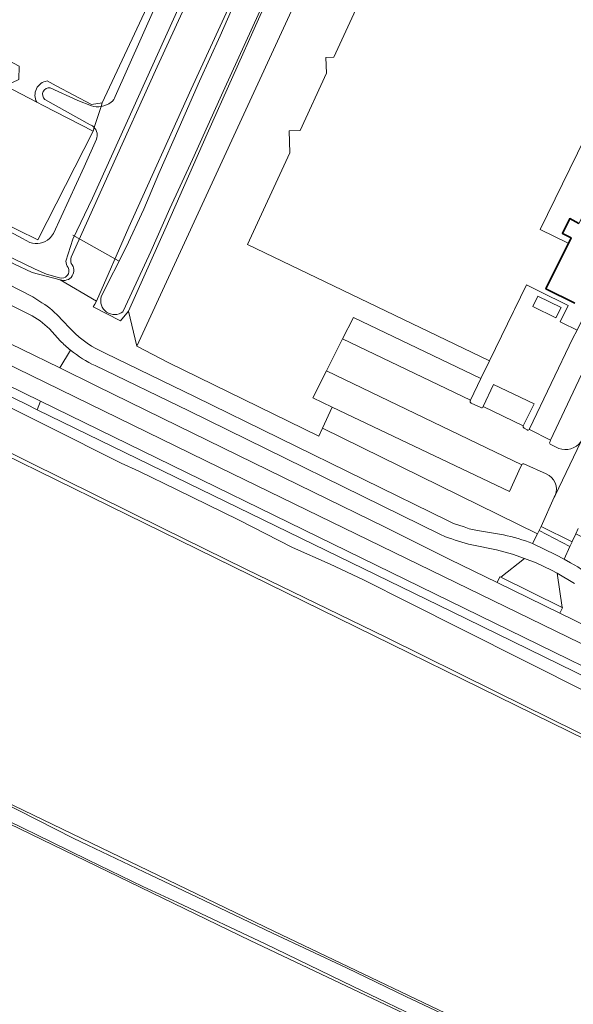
# Model space of a CAD drawing. Header units: metres. Extents: x 149984 to 156489, y 469398 to 478068.
# Tile 371 of 656: x 152851 to 152947, y 472953 to 473123. Entities that reach past the tile are written whole.
import ezdxf

# ---------------------------------------------------------------- set-up
doc = ezdxf.new("R2010")
doc.units = ezdxf.units.M
doc.header["$LTSCALE"] = 0.75
for name, color, linetype, lineweight in [('B-WE-GR-BEPLANTING_CULTUUR_BOSPLANTSOEN-GV', 252, 'Continuous', 18), ('B-WE-GR-BEPLANTING_CULTUUR_HEESTERS-GV', 252, 'Continuous', 18), ('B-WE-GR-GRAS-GV', 252, 'Continuous', 13), ('B-WE-KW-KUNSTWERK_DUIKER-G', 6, 'Continuous', 18), ('B-WE-OG-BEBOUWING-GV', 6, 'Continuous', 35), ('B-WE-OG-BEBOUWING_LUIFEL-GV', 6, 'Continuous', 18), ('B-WE-OG-TERREIN_BEGROEID-GV', 252, 'Continuous', 18), ('B-WE-OG-TERREIN_ERF-GV', 252, 'Continuous', 18), ('B-WE-OG-TERREIN_OEVER-GV', 252, 'Continuous', 18), ('B-WE-OG-WATER_MEER-GV', 252, 'Continuous', 18), ('B-WE-OG-WATER_SLOOT-GV', 252, 'Continuous', 18), ('B-WE-OG-WEG-GV', 252, 'Continuous', 18), ('B-WE-VH-GESLOTENVERHARDING_ASFALT-GV', 252, 'Continuous', 18), ('B-WE-VH-GESLOTENVERHARDING_BETON-GV', 252, 'Continuous', 18), ('B-WE-VH-OPENVERHARDING_BETONELEMENT-GV', 252, 'Continuous', 18), ('B-WE-VH-OPENVERHARDING_BETONSTRAATSTEEN-GV', 252, 'Continuous', 18), ('B-WE-VH-OPENVERHARDING_TEGEL-GV', 252, 'Continuous', 18)]:
    doc.layers.add(name, color=color, linetype=linetype, lineweight=lineweight)

msp = doc.modelspace()

# ---------------------------------------------------------------- linework, layer by layer
at = {"layer": 'B-WE-GR-BEPLANTING_CULTUUR_BOSPLANTSOEN-GV', "flags": 128}
msp.add_lwpolyline([(152940.892, 473217.502), (152871.36, 473066.64), (152876.76, 473063.83), (152902.832, 473051.064), (152903.474, 473052.468), (152905.137, 473056.107), (152901.759, 473057.717), (152904.147, 473062.405), (152906.891, 473067.91), (152908.801, 473071.57), (152930.83, 473061.057), (152932.327, 473064.133), (152890.501, 473084.199), (152897.798, 473100.072), (152897.663, 473103.868), (152899.574, 473103.934), (152904.117, 473113.815), (152904.02, 473116.56), (152905.402, 473116.61), (152914.388, 473136.156)], dxfattribs=at)
at = {"layer": 'B-WE-GR-BEPLANTING_CULTUUR_HEESTERS-GV', "flags": 128}
msp.add_lwpolyline([(152939.787, 473073.474), (152943.775, 473071.552), (152944.699, 473073.319), (152940.637, 473075.297)], close=True, dxfattribs=at)
for points in [[(152953.676, 473059.149), (152950.169, 473065.894), (152942.866, 473050.418), (152942.757, 473050.186)], [(152937.879, 473046.14), (152937.682, 473045.745), (152935.743, 473041.522), (152905.137, 473056.107), (152903.474, 473052.468), (152940.608, 473034.219), (152940.882, 473034.762)], [(152942.757, 473050.186), (152942.704, 473050.069)], [(152942.886, 473049.63), (152944.293, 473048.971)], [(152942.084, 473044.571), (152938.264, 473046.296)], [(152940.882, 473034.762), (152941.225, 473035.443), (152943.49, 473040.511), (152943.65, 473040.846)]]:
    msp.add_lwpolyline(points, dxfattribs=at)
at = {"layer": 'B-WE-GR-BEPLANTING_CULTUUR_HEESTERS-GV'}
for points in [[(152942.704, 473050.069, 0.3650031), (152942.886, 473049.63)], [(152944.293, 473048.971, 0.3324846), (152948.076, 473050.107)], [(152938.264, 473046.296, 0.452397), (152937.879, 473046.14)], [(152943.65, 473040.846, 0.4107175), (152942.084, 473044.571)]]:
    msp.add_lwpolyline(points, format="xyb", dxfattribs=at)
at = {"layer": 'B-WE-GR-GRAS-GV', "flags": 128}
for points in [[(152882.998, 473146.407), (152881.675, 473147.995), (152873.364, 473152.454), (152868.582, 473155.019), (152700.19, 473245.358), (152690.249, 473249.727), (152685.565, 473251.223), (152674.717, 473230.525), (152667.363, 473213.744), (152668.182, 473211.456), (152851.04, 473115.037), (152850.99, 473112.753), (152848.679, 473111.621), (152854.07, 473108.827)], [(152936.924, 473232.504), (152930.192, 473236.145), (152926.145, 473227.527), (152912.777, 473197.336), (152897.494, 473163.68), (152886.025, 473139.105), (152874.879, 473114.955), (152866.656, 473096.715), (152860.035, 473082.006)], [(152858.135, 473078.101), (152864.422, 473074.423), (152869.993, 473087.234), (152880.729, 473111.071), (152891.11, 473133.671), (152902.202, 473156.926), (152915.45, 473187.256), (152927.328, 473213.563), (152934.884, 473230.899)], [(152654.789, 473182.857), (152838.067, 473092.951), (152847.199, 473088.471), (152854.277, 473084.999), (152863.802, 473103.784), (152855.159, 473108.263), (152854.07, 473108.827), (152848.679, 473111.621), (152725.254, 473175.585), (152672.111, 473204.855), (152666.836, 473207.069), (152663.777, 473205.252)], [(152855.881, 473112.485), (152857.447, 473111.659), (152863.551, 473108.44), (152865.403, 473108.704), (152882.998, 473146.407)], [(152775.323, 473023.314), (152895.047, 472965.503), (152975.083, 472927.27), (153111.344, 472863.109), (153114.389, 472864.259), (153127.5, 472891.856), (153129.548, 472890.993), (153132.667, 472897.824), (153130.766, 472898.731), (153133.928, 472905.387), (153133.687, 472908.161), (153082.769, 472933.223), (152997.838, 472974.631), (152845.173, 473049.508)], [(153109.939, 472859.548), (153079.882, 472873.856), (152979.769, 472921.788), (152890.941, 472963.878), (152815.218, 473000.62), (152814.595, 473000.923), (152753.996, 473030.301)]]:
    msp.add_lwpolyline(points, dxfattribs=at)
at = {"layer": 'B-WE-GR-GRAS-GV'}
for points in [[(152854.07, 473108.827, -0.5193367), (152855.881, 473112.485)], [(152860.021, 473080.922, -0.7865967), (152858.135, 473078.101)], [(152860.035, 473082.006, 0.1051035), (152860.021, 473080.922)]]:
    msp.add_lwpolyline(points, format="xyb", dxfattribs=at)
at = {"layer": 'B-WE-KW-KUNSTWERK_DUIKER-G', "flags": 128}
msp.add_lwpolyline([(152868.226, 473081.403), (152860.299, 473085.833)], dxfattribs=at)
at = {"layer": 'B-WE-OG-BEBOUWING-GV', "flags": 128}
msp.add_lwpolyline([(152947.767, 473087.869), (152946.176, 473088.686), (152944.907, 473086.134), (152945.618, 473085.781), (152946.391, 473085.396), (152942.042, 473076.54), (152947.065, 473074.078)], dxfattribs=at)
at = {"layer": 'B-WE-OG-BEBOUWING_LUIFEL-GV', "flags": 128}
msp.add_lwpolyline([(152954.42, 473099.858), (152948.794, 473102.621), (152941.031, 473086.813), (152945.91, 473084.417), (152946.391, 473085.396), (152944.907, 473086.134), (152946.176, 473088.686), (152947.767, 473087.869), (152951.952, 473095.96)], close=True, dxfattribs=at)
at = {"layer": 'B-WE-OG-TERREIN_BEGROEID-GV', "flags": 128}
for points in [[(152892.376, 473123.165), (152883.527, 473103.327), (152876.441, 473087.279), (152869.945, 473072.707), (152871.36, 473066.64), (152940.892, 473217.502)], [(153004.227, 473006.311), (152947.229, 473034.218), (152946.615, 473032.867), (152946.597, 473032.828), (152946.211, 473032.005), (152945.182, 473029.812), (152946.301, 473029.213)]]:
    msp.add_lwpolyline(points, dxfattribs=at)
at = {"layer": 'B-WE-OG-TERREIN_BEGROEID-GV'}
msp.add_lwpolyline([(152946.301, 473029.213, -0.0796248), (152951.043, 473025.656)], format="xyb", dxfattribs=at)
at = {"layer": 'B-WE-OG-TERREIN_ERF-GV', "flags": 128}
for points in [[(152914.388, 473136.156), (152905.402, 473116.61), (152904.02, 473116.56), (152904.117, 473113.815), (152899.574, 473103.934), (152897.663, 473103.868), (152897.798, 473100.072), (152890.501, 473084.199), (152932.327, 473064.133), (152936.476, 473072.656), (152936.622, 473072.956), (152938.719, 473077.215), (152940.883, 473076.151), (152945.883, 473073.694), (152944.492, 473070.855), (152945.292, 473070.462), (152946.986, 473069.63)], [(152947.065, 473074.078), (152942.042, 473076.54), (152946.391, 473085.396), (152945.618, 473085.781), (152944.907, 473086.134), (152946.176, 473088.686), (152947.767, 473087.869)]]:
    msp.add_lwpolyline(points, dxfattribs=at)
at = {"layer": 'B-WE-OG-TERREIN_OEVER-GV', "flags": 128}
for points in [[(152934.743, 473248.218), (152929.452, 473236.546), (152928.918, 473235.444), (152906.185, 473186.278), (152863.691, 473092.214), (152860.311, 473085.115), (152859.128, 473081.347)], [(152860.035, 473082.006), (152866.656, 473096.715), (152874.879, 473114.955), (152886.025, 473139.105), (152897.494, 473163.68), (152912.777, 473197.336), (152926.145, 473227.527), (152930.192, 473236.145), (152934.207, 473244.694), (152935.188, 473247.704)], [(152934.884, 473230.899), (152927.328, 473213.563), (152915.45, 473187.256), (152902.202, 473156.926), (152891.11, 473133.671), (152880.729, 473111.071), (152869.993, 473087.234), (152864.422, 473074.423), (152864.09, 473073.88), (152863.848, 473073.45), (152868.536, 473071.028), (152869.945, 473072.707), (152876.441, 473087.279), (152883.527, 473103.327), (152892.376, 473123.165), (152899.944, 473139.84), (152910.038, 473160.16), (152918.033, 473178.915)], [(152865.232, 473075.208), (152869.498, 473083.76), (152872.561, 473090.311), (152875.173, 473096.49), (152878.693, 473104.424), (152882.199, 473112.422), (152885.77, 473120.297), (152889.97, 473129.921), (152894.198, 473139.07), (152896.73, 473144.819), (152899.827, 473151.182), (152903.119, 473158.103), (152906.666, 473165.498), (152909.918, 473173.04), (152913.932, 473182.498), (152918.562, 473192.277), (152922.961, 473202.549), (152926.044, 473209.605), (152930.759, 473219.884), (152934.706, 473228.378), (152935.82, 473230.842)], [(152938.333, 473222.737), (152934.016, 473214.724), (152931.235, 473209.014), (152929.509, 473205.024), (152920.354, 473184.939), (152912.437, 473166.566), (152905.916, 473152.534), (152897.934, 473136.197), (152892.622, 473124.529), (152886.314, 473110.657), (152880.989, 473098.915), (152877.088, 473090.45), (152873.759, 473082.98), (152869.417, 473073.538), (152868.973, 473072.586)], [(152883.561, 473147.441), (152882.998, 473146.407), (152865.403, 473108.704), (152865.199, 473108.077)], [(152867.648, 473109.807), (152874.499, 473125.201), (152882.837, 473143.302), (152883.802, 473145.337)], [(152865.199, 473108.077), (152865.403, 473108.704), (152863.551, 473108.44), (152857.447, 473111.659), (152855.881, 473112.485)], [(152856.413, 473111.271), (152861.202, 473109.117), (152863.528, 473108.169)], [(152854.07, 473108.827), (152855.159, 473108.263), (152863.802, 473103.784), (152864.012, 473104.43)], [(152863.302, 473104.925), (152855.473, 473109.305)], [(152864.012, 473104.43), (152863.802, 473103.784), (152854.277, 473084.999), (152847.199, 473088.471)], [(152856.962, 473086.143), (152862.288, 473097.651), (152864.406, 473102.428)], [(153115.06, 472926.37), (153078.69, 472944.05), (153043.72, 472961.37), (153022.65, 472971.595), (153017.53, 472974.08), (153001.08, 472982.48), (153000, 472982.989), (152999.324, 472983.307), (152999.903, 472984.536), (152968.265, 473000), (152925.73, 473020.79), (152854.139, 473055.66), (152852.23, 473056.59), (152767.244, 473097.747)], [(152767.023, 473087.242), (152768.708, 473086.285), (152845.173, 473049.508), (152997.838, 472974.631), (153082.769, 472933.223), (153133.687, 472908.161), (153133.928, 472905.387), (153130.766, 472898.731), (153132.667, 472897.824), (153134.887, 472896.766), (153136.901, 472900.927), (153137.57, 472902.31), (153138.994, 472903.722), (153140.581, 472903.986), (153158.689, 472895.056), (153271.415, 472839.468)], [(152849.389, 473086.487), (152851.63, 473085.225), (152852.903, 473084.557)], [(152845.159, 473083.561), (152850.094, 473080.887), (152853.294, 473079.362), (152858.135, 473078.101)], [(152857.99, 473078.445), (152855.787, 473079.074), (152853.793, 473079.95), (152850.114, 473081.734), (152845.674, 473083.972)], [(152843.12, 473059.229), (152868.64, 473046.423), (152871.732, 473045.015), (152878.355, 473041.831), (152888.946, 473036.616), (152898.291, 473031.816), (152904.775, 473028.955), (152910.52, 473026.256), (152918.32, 473022.31), (152927.572, 473017.672), (152949.332, 473006.711), (152967.353, 472998.151), (152976.652, 472993.397), (152990.543, 472986.614), (153003.188, 472980.637), (153014.194, 472975.33), (153016.131, 472974.475), (153032.2, 472966.657), (153050.379, 472957.33), (153062.347, 472951.397), (153076.199, 472944.963), (153089.112, 472938.647), (153102.247, 472932.098)], [(153132.98, 472909.213), (153121.08, 472915.065), (153103.187, 472923.816), (153087.894, 472931.242), (153071.181, 472939.45), (153049.966, 472949.88), (153032.927, 472958.174), (153015.398, 472967.015), (153002.188, 472973.465), (152994.452, 472976.984), (152976.547, 472985.662), (152956.675, 472995.448), (152933.454, 473006.864), (152914.381, 473016.318), (152890.228, 473028.104), (152875.945, 473035.147), (152852.774, 473046.603), (152843.748, 473051.093)], [(152753.996, 473030.301), (152814.595, 473000.923), (152815.218, 473000.62), (152890.941, 472963.878), (152979.769, 472921.788), (153079.882, 472873.856), (153109.939, 472859.548)], [(153111.344, 472863.109), (152975.083, 472927.27), (152895.047, 472965.503), (152775.323, 473023.314)], [(152847.655, 472988.068), (152860.496, 472981.548), (152873.807, 472975.175), (152881.671, 472971.447), (152894.802, 472965.143), (152907.589, 472959.167), (152917.829, 472954.227), (152930.176, 472948.418)], [(153094.574, 472867.682), (153084.754, 472872.127), (153081.996, 472873.403), (153071.605, 472878.476), (153058.507, 472884.703), (153045.523, 472890.855), (153032.276, 472897.267), (153016.63, 472904.833), (153001.177, 472912.367), (152989.649, 472917.386), (152987.38, 472918.292), (152981.648, 472921.206), (152965.146, 472929.132), (152952.296, 472935.032), (152944.831, 472938.72), (152929.678, 472945.977), (152922.051, 472949.55), (152908.659, 472956.024), (152893.521, 472963.305), (152878.377, 472970.471), (152872.419, 472973.232), (152862.928, 472977.863), (152856.691, 472980.878), (152849.144, 472984.593)]]:
    msp.add_lwpolyline(points, dxfattribs=at)
at = {"layer": 'B-WE-OG-TERREIN_OEVER-GV'}
for points in [[(152855.881, 473112.485, 0.5193367), (152854.07, 473108.827)], [(152855.473, 473109.305, -0.7685357), (152856.413, 473111.271)], [(152866.936, 473108.803, 0.1482868), (152867.648, 473109.807)], [(152863.528, 473108.169, 0.1064314), (152865.199, 473108.077)], [(152865.199, 473108.077, 0.1197598), (152866.936, 473108.803)], [(152864.012, 473104.43, 0.1117098), (152863.302, 473104.925)], [(152864.406, 473102.428, 0.2798899), (152864.012, 473104.43)], [(152856.284, 473085.234, 0.0432051), (152856.962, 473086.143)], [(152852.903, 473084.557, 0.2768742), (152856.284, 473085.234)], [(152858.135, 473078.101, 0.7865967), (152860.021, 473080.922)], [(152859.128, 473081.347, 0.2227643), (152859.511, 473080.243)], [(152860.021, 473080.922, -0.1051035), (152860.035, 473082.006)], [(152859.511, 473080.243, -0.6624368), (152857.99, 473078.445)], [(152868.973, 473072.586, -0.7283734), (152865.232, 473075.208)]]:
    msp.add_lwpolyline(points, format="xyb", dxfattribs=at)
at = {"layer": 'B-WE-OG-WATER_MEER-GV', "flags": 128}
for points in [[(153102.247, 472932.098), (153089.112, 472938.647), (153076.199, 472944.963), (153062.347, 472951.397), (153050.379, 472957.33), (153032.2, 472966.657), (153016.131, 472974.475), (153014.194, 472975.33), (153003.188, 472980.637), (152990.543, 472986.614), (152976.652, 472993.397), (152967.353, 472998.151), (152949.332, 473006.711), (152927.572, 473017.672), (152918.32, 473022.31), (152910.52, 473026.256), (152904.775, 473028.955), (152898.291, 473031.816), (152888.946, 473036.616), (152878.355, 473041.831), (152871.732, 473045.015), (152868.64, 473046.423), (152843.12, 473059.229)], [(152843.748, 473051.093), (152852.774, 473046.603), (152875.945, 473035.147), (152890.228, 473028.104), (152914.381, 473016.318), (152933.454, 473006.864), (152956.675, 472995.448), (152976.547, 472985.662), (152994.452, 472976.984), (153002.188, 472973.465), (153015.398, 472967.015), (153032.927, 472958.174), (153049.966, 472949.88), (153071.181, 472939.45), (153087.894, 472931.242), (153103.187, 472923.816), (153121.08, 472915.065), (153132.98, 472909.213)]]:
    msp.add_lwpolyline(points, dxfattribs=at)
at = {"layer": 'B-WE-OG-WATER_SLOOT-GV', "flags": 128}
for points in [[(152859.128, 473081.347), (152860.311, 473085.115), (152863.691, 473092.214), (152906.185, 473186.278), (152928.918, 473235.444), (152929.452, 473236.546), (152934.743, 473248.218)], [(152935.82, 473230.842), (152934.706, 473228.378), (152930.759, 473219.884), (152926.044, 473209.605), (152922.961, 473202.549), (152918.562, 473192.277), (152913.932, 473182.498), (152909.918, 473173.04), (152906.666, 473165.498), (152903.119, 473158.103), (152899.827, 473151.182), (152896.73, 473144.819), (152894.198, 473139.07), (152889.97, 473129.921), (152885.77, 473120.297), (152882.199, 473112.422), (152878.693, 473104.424), (152875.173, 473096.49), (152872.561, 473090.311), (152869.498, 473083.76), (152865.232, 473075.208)], [(152868.973, 473072.586), (152869.417, 473073.538), (152873.759, 473082.98), (152877.088, 473090.45), (152880.989, 473098.915), (152886.314, 473110.657), (152892.622, 473124.529), (152897.934, 473136.197), (152905.916, 473152.534), (152912.437, 473166.566), (152920.354, 473184.939), (152929.509, 473205.024), (152931.235, 473209.014), (152934.016, 473214.724), (152938.333, 473222.737)], [(152883.802, 473145.337), (152882.837, 473143.302), (152874.499, 473125.201), (152867.648, 473109.807)], [(152863.528, 473108.169), (152861.202, 473109.117), (152856.413, 473111.271)], [(152855.473, 473109.305), (152863.302, 473104.925)], [(152864.012, 473104.43), (152865.199, 473108.077)], [(152865.199, 473108.077), (152864.012, 473104.43)], [(152864.406, 473102.428), (152862.288, 473097.651), (152856.962, 473086.143)], [(152852.903, 473084.557), (152851.63, 473085.225), (152849.389, 473086.487)], [(152845.674, 473083.972), (152850.114, 473081.734), (152853.793, 473079.95), (152855.787, 473079.074), (152857.99, 473078.445)], [(152930.176, 472948.418), (152917.829, 472954.227), (152907.589, 472959.167), (152894.802, 472965.143), (152881.671, 472971.447), (152873.807, 472975.175), (152860.496, 472981.548), (152847.655, 472988.068)], [(152849.144, 472984.593), (152856.691, 472980.878), (152862.928, 472977.863), (152872.419, 472973.232), (152878.377, 472970.471), (152893.521, 472963.305), (152908.659, 472956.024), (152922.051, 472949.55), (152929.678, 472945.977), (152944.831, 472938.72), (152952.296, 472935.032), (152965.146, 472929.132), (152981.648, 472921.206), (152987.38, 472918.292), (152989.649, 472917.386), (153001.177, 472912.367), (153016.63, 472904.833), (153032.276, 472897.267), (153045.523, 472890.855), (153058.507, 472884.703), (153071.605, 472878.476), (153081.996, 472873.403), (153084.754, 472872.127), (153094.574, 472867.682)]]:
    msp.add_lwpolyline(points, dxfattribs=at)
at = {"layer": 'B-WE-OG-WATER_SLOOT-GV'}
for points in [[(152856.413, 473111.271, 0.7685357), (152855.473, 473109.305)], [(152867.648, 473109.807, -0.1482868), (152866.936, 473108.803)], [(152865.199, 473108.077, -0.1064314), (152863.528, 473108.169)], [(152866.936, 473108.803, -0.1197598), (152865.199, 473108.077)], [(152863.302, 473104.925, -0.1117098), (152864.012, 473104.43)], [(152864.012, 473104.43, -0.2798899), (152864.406, 473102.428)], [(152856.962, 473086.143, -0.0432051), (152856.284, 473085.234)], [(152856.284, 473085.234, -0.2768742), (152852.903, 473084.557)], [(152859.511, 473080.243, -0.2227643), (152859.128, 473081.347)], [(152857.99, 473078.445, 0.6624368), (152859.511, 473080.243)], [(152865.232, 473075.208, 0.7283734), (152868.973, 473072.586)]]:
    msp.add_lwpolyline(points, format="xyb", dxfattribs=at)
at = {"layer": 'B-WE-OG-WEG-GV', "flags": 128}
msp.add_lwpolyline([(152776.576, 473095.223), (152774.417, 473096.274), (152770.75, 473098.06), (152769.952, 473098.274), (152768.763, 473098.046), (152767.786, 473097.924), (152767.526, 473097.839), (152767.244, 473097.747), (152852.23, 473056.59), (152854.139, 473055.66), (152854.751, 473057.122), (152836.45, 473066.07)], close=True, dxfattribs=at)
for points in [[(152939.752, 473032.518), (152940.608, 473034.219), (152903.474, 473052.468), (152902.832, 473051.064), (152876.76, 473063.83), (152871.36, 473066.64), (152869.945, 473072.707), (152868.536, 473071.028), (152863.848, 473073.45), (152864.09, 473073.88), (152864.422, 473074.423), (152858.135, 473078.101), (152853.294, 473079.362), (152850.094, 473080.887), (152845.159, 473083.561)], [(152852.84, 473072.13), (152839.051, 473078.92), (152837.98, 473076.74)], [(152849.017, 473077.403), (152853.397, 473075.187), (152854.982, 473074.15)], [(152839.47, 473072.14), (152839.373, 473071.943), (152851.46, 473066.1), (152858.046, 473062.886)], [(152858.31, 473071.28), (152860.09, 473069.45)], [(152858.14, 473067.57), (152856.27, 473069.61)], [(152858.046, 473062.886), (152859.913, 473065.945)], [(152859.913, 473065.945), (152858.046, 473062.886), (152864.35, 473059.81), (152875.72, 473054.19), (152901.9, 473041.38), (152914.14, 473035.43), (152925.45, 473029.78)], [(152865.91, 473065.45), (152881.449, 473057.859), (152925.19, 473036.42), (152926.074, 473035.988), (152927.912, 473035.382)], [(152924.687, 473033.697), (152923.72, 473034.17), (152880.329, 473055.439), (152864.19, 473063.27)], [(153104.94, 472934.667), (153062.4, 472955.422), (153060.397, 472956.399), (153060.291, 472956.599), (153049.852, 472961.815), (153000, 472986.156), (152971.646, 473000), (152922.84, 473023.83), (152854.751, 473057.122), (152854.139, 473055.66), (152925.73, 473020.79), (152968.265, 473000), (152999.903, 472984.536), (152999.324, 472983.307), (153000, 472982.989), (153001.08, 472982.48), (153017.53, 472974.08), (153022.65, 472971.595), (153043.72, 472961.37), (153078.69, 472944.05), (153115.06, 472926.37)], [(152930.245, 473034.792), (152934.703, 473034)], [(152925.45, 473029.78), (152933.621, 473025.791), (152934.1, 473026.772), (152934.277, 473026.685), (152938.333, 473029.955), (152936.301, 473030.708), (152933.519, 473031.422), (152929.225, 473032.278)], [(152946.968, 473025.617), (152943.996, 473027.378), (152944.874, 473021.464), (152944.945, 473021.429), (152944.484, 473020.486), (152986.438, 473000), (153000, 472993.378), (153060.581, 472963.797), (153062.55, 472962.802), (153063.093, 472962.76), (153065.351, 472961.668), (153068.379, 472960.204), (153075.481, 472957.009), (153084.097, 472953.28), (153090.363, 472950.435), (153117.84, 472937.066), (153118.242, 472937.727), (153123.09, 472940.205), (153113.198, 472944.575), (153099.132, 472949.131)]]:
    msp.add_lwpolyline(points, dxfattribs=at)
at = {"layer": 'B-WE-OG-WEG-GV'}
for points in [[(152854.982, 473074.15, -0.0773433), (152858.31, 473071.28)], [(152856.27, 473069.61, 0.079323), (152852.84, 473072.13)], [(152860.09, 473069.45, 0.1065198), (152865.91, 473065.45)], [(152859.913, 473065.945, -0.030012), (152858.14, 473067.57)], [(152864.19, 473063.27, -0.0620916), (152859.913, 473065.945)], [(152927.912, 473035.382, 0.0712569), (152930.245, 473034.792)], [(152929.225, 473032.278, -0.0196229), (152924.687, 473033.697)], [(152934.703, 473034, -0.0475638), (152939.752, 473032.518)]]:
    msp.add_lwpolyline(points, format="xyb", dxfattribs=at)
at = {"layer": 'B-WE-VH-GESLOTENVERHARDING_ASFALT-GV', "flags": 128}
for points in [[(152777.948, 473098.296), (152885.656, 473045.645), (153064.016, 472958.841), (153065.351, 472961.668), (153063.093, 472962.76), (153062.55, 472962.802), (153060.581, 472963.797), (153000, 472993.378), (152986.438, 473000), (152944.484, 473020.486), (152933.621, 473025.791), (152925.45, 473029.78), (152914.14, 473035.43), (152901.9, 473041.38), (152875.72, 473054.19), (152864.35, 473059.81), (152858.046, 473062.886), (152851.46, 473066.1), (152839.373, 473071.943), (152830.602, 473076.183), (152815.05, 473083.74), (152789.17, 473096.55), (152779.298, 473101.321)], [(153062.4, 472955.422), (153064.016, 472958.841), (152885.656, 473045.645), (152777.948, 473098.296), (152776.576, 473095.223), (152836.45, 473066.07), (152854.751, 473057.122), (152922.84, 473023.83), (152971.646, 473000), (153000, 472986.156), (153049.852, 472961.815), (153060.291, 472956.599), (153060.397, 472956.399)], [(152930.83, 473061.057), (152908.801, 473071.57), (152906.891, 473067.91), (152929.002, 473057.297)], [(152904.147, 473062.405), (152901.759, 473057.717), (152905.137, 473056.107), (152935.743, 473041.522), (152937.682, 473045.745), (152937.879, 473046.14)], [(152931.222, 473056.217), (152938.135, 473052.852), (152939.997, 473056.691), (152932.973, 473060.013)]]:
    msp.add_lwpolyline(points, close=True, dxfattribs=at)
for points in [[(152928.971, 473057.232), (152929.002, 473057.297), (152906.891, 473067.91), (152904.147, 473062.405), (152937.879, 473046.14)], [(152930.81, 473056.013), (152929.137, 473056.807)], [(152938.135, 473052.852), (152931.222, 473056.217), (152931.194, 473056.156)], [(152950.67, 473055.56), (152948.076, 473050.107), (152943.65, 473040.846), (152943.49, 473040.511), (152941.225, 473035.443), (152946.597, 473032.828), (152946.615, 473032.867), (152947.229, 473034.218), (152947.63, 473035.1)], [(152938.79, 473052.189), (152938.285, 473052.475)], [(152942.704, 473050.069), (152942.757, 473050.186), (152942.866, 473050.418), (152939.2, 473052.251)], [(152944.293, 473048.971), (152942.886, 473049.63)], [(152943.65, 473040.846), (152948.076, 473050.107)], [(152938.264, 473046.296), (152942.084, 473044.571)]]:
    msp.add_lwpolyline(points, dxfattribs=at)
at = {"layer": 'B-WE-VH-GESLOTENVERHARDING_ASFALT-GV'}
for points in [[(152929.137, 473056.807, -0.4045615), (152928.971, 473057.232)], [(152931.194, 473056.156, -0.4084576), (152930.81, 473056.013)], [(152938.285, 473052.475, -0.3551502), (152938.135, 473052.852)], [(152939.2, 473052.251, -0.4195087), (152938.79, 473052.189)], [(152942.886, 473049.63, -0.3650031), (152942.704, 473050.069)], [(152948.076, 473050.107, -0.3324846), (152944.293, 473048.971)], [(152937.879, 473046.14, -0.452397), (152938.264, 473046.296)], [(152942.084, 473044.571, -0.4107175), (152943.65, 473040.846)]]:
    msp.add_lwpolyline(points, format="xyb", dxfattribs=at)
at = {"layer": 'B-WE-VH-GESLOTENVERHARDING_BETON-GV', "flags": 128}
for points in [[(152773.664, 473114.408), (152772.365, 473111.754), (152836.192, 473080.327), (152839.051, 473078.92), (152852.84, 473072.13)], [(152854.982, 473074.15), (152853.397, 473075.187), (152849.017, 473077.403), (152842.046, 473080.764), (152840.357, 473081.584), (152837.484, 473082.979), (152835.981, 473083.708), (152826.419, 473088.484), (152810.355, 473096.422), (152802.999, 473100.012), (152795.102, 473103.872), (152785.551, 473108.606), (152778.341, 473112.206), (152773.664, 473114.408)], [(152860.09, 473069.45), (152858.31, 473071.28)], [(152856.27, 473069.61), (152858.14, 473067.57)], [(152927.912, 473035.382), (152926.074, 473035.988), (152925.19, 473036.42), (152881.449, 473057.859), (152865.91, 473065.45)], [(152864.19, 473063.27), (152880.329, 473055.439), (152923.72, 473034.17), (152924.687, 473033.697)], [(152934.703, 473034), (152930.245, 473034.792)], [(152929.225, 473032.278), (152933.519, 473031.422), (152936.301, 473030.708), (152938.333, 473029.955), (152940.379, 473029.197), (152943.044, 473027.937), (152943.996, 473027.378), (152946.968, 473025.617)], [(152946.301, 473029.213), (152945.182, 473029.812), (152943.738, 473030.584), (152939.847, 473032.48), (152939.752, 473032.518)]]:
    msp.add_lwpolyline(points, dxfattribs=at)
at = {"layer": 'B-WE-VH-GESLOTENVERHARDING_BETON-GV'}
for points in [[(152858.31, 473071.28, 0.0773433), (152854.982, 473074.15)], [(152852.84, 473072.13, -0.079323), (152856.27, 473069.61)], [(152865.91, 473065.45, -0.1065198), (152860.09, 473069.45)], [(152858.14, 473067.57, 0.030012), (152859.913, 473065.945)], [(152859.913, 473065.945, 0.0620916), (152864.19, 473063.27)], [(152930.245, 473034.792, -0.0712569), (152927.912, 473035.382)], [(152924.687, 473033.697, 0.0196229), (152929.225, 473032.278)], [(152939.752, 473032.518, 0.0475638), (152934.703, 473034)], [(152951.043, 473025.656, 0.0796248), (152946.301, 473029.213)]]:
    msp.add_lwpolyline(points, format="xyb", dxfattribs=at)
at = {"layer": 'B-WE-VH-OPENVERHARDING_BETONELEMENT-GV', "flags": 128}
for points in [[(152940.882, 473034.762), (152946.211, 473032.005), (152946.597, 473032.828), (152941.225, 473035.443)], [(152944.484, 473020.486), (152944.945, 473021.429), (152944.874, 473021.464), (152934.277, 473026.685), (152934.1, 473026.772), (152933.621, 473025.791)]]:
    msp.add_lwpolyline(points, close=True, dxfattribs=at)
at = {"layer": 'B-WE-VH-OPENVERHARDING_BETONSTRAATSTEEN-GV', "flags": 128}
for points in [[(152942.866, 473050.418), (152950.169, 473065.894), (152951.217, 473068.08), (152954.676, 473066.358), (152956.231, 473069.546), (152951.02, 473072.087), (152949.242, 473073.011), (152947.476, 473069.39), (152946.69, 473068.036), (152939.24, 473052.328)], [(152939.2, 473052.251), (152942.866, 473050.418)]]:
    msp.add_lwpolyline(points, dxfattribs=at)
at = {"layer": 'B-WE-VH-OPENVERHARDING_BETONSTRAATSTEEN-GV'}
msp.add_lwpolyline([(152939.24, 473052.328, -0.0773012), (152939.2, 473052.251)], format="xyb", dxfattribs=at)
at = {"layer": 'B-WE-VH-OPENVERHARDING_BETONSTRAATSTEEN-GV', "flags": 128}
for points in [[(152940.608, 473034.219), (152939.752, 473032.518), (152939.847, 473032.48), (152943.738, 473030.584), (152945.182, 473029.812), (152946.211, 473032.005), (152940.882, 473034.762)], [(152934.277, 473026.685), (152944.874, 473021.464), (152943.996, 473027.378), (152943.044, 473027.937), (152940.379, 473029.197), (152938.333, 473029.955)]]:
    msp.add_lwpolyline(points, close=True, dxfattribs=at)
at = {"layer": 'B-WE-VH-OPENVERHARDING_TEGEL-GV', "flags": 128}
for points in [[(152939.24, 473052.328), (152946.69, 473068.036), (152947.476, 473069.39), (152946.986, 473069.63), (152945.292, 473070.462), (152944.492, 473070.855), (152945.883, 473073.694), (152940.883, 473076.151), (152938.719, 473077.215), (152936.622, 473072.956)], [(152936.622, 473072.956), (152936.476, 473072.656), (152932.327, 473064.133), (152930.83, 473061.057), (152929.002, 473057.297), (152928.971, 473057.232)], [(152931.194, 473056.156), (152931.222, 473056.217), (152932.973, 473060.013), (152939.997, 473056.691), (152938.135, 473052.852)], [(152929.137, 473056.807), (152930.81, 473056.013)], [(152938.285, 473052.475), (152938.79, 473052.189)]]:
    msp.add_lwpolyline(points, dxfattribs=at)
msp.add_lwpolyline([(152939.787, 473073.474), (152940.637, 473075.297), (152944.699, 473073.319), (152943.775, 473071.552)], close=True, dxfattribs=at)
at = {"layer": 'B-WE-VH-OPENVERHARDING_TEGEL-GV'}
for points in [[(152928.971, 473057.232, 0.4045615), (152929.137, 473056.807)], [(152930.81, 473056.013, 0.4084576), (152931.194, 473056.156)], [(152938.135, 473052.852, 0.3551502), (152938.285, 473052.475)], [(152938.79, 473052.189, 0.4195087), (152939.2, 473052.251)], [(152939.2, 473052.251, 0.0773012), (152939.24, 473052.328)]]:
    msp.add_lwpolyline(points, format="xyb", dxfattribs=at)

doc.saveas('drawing.dxf')
